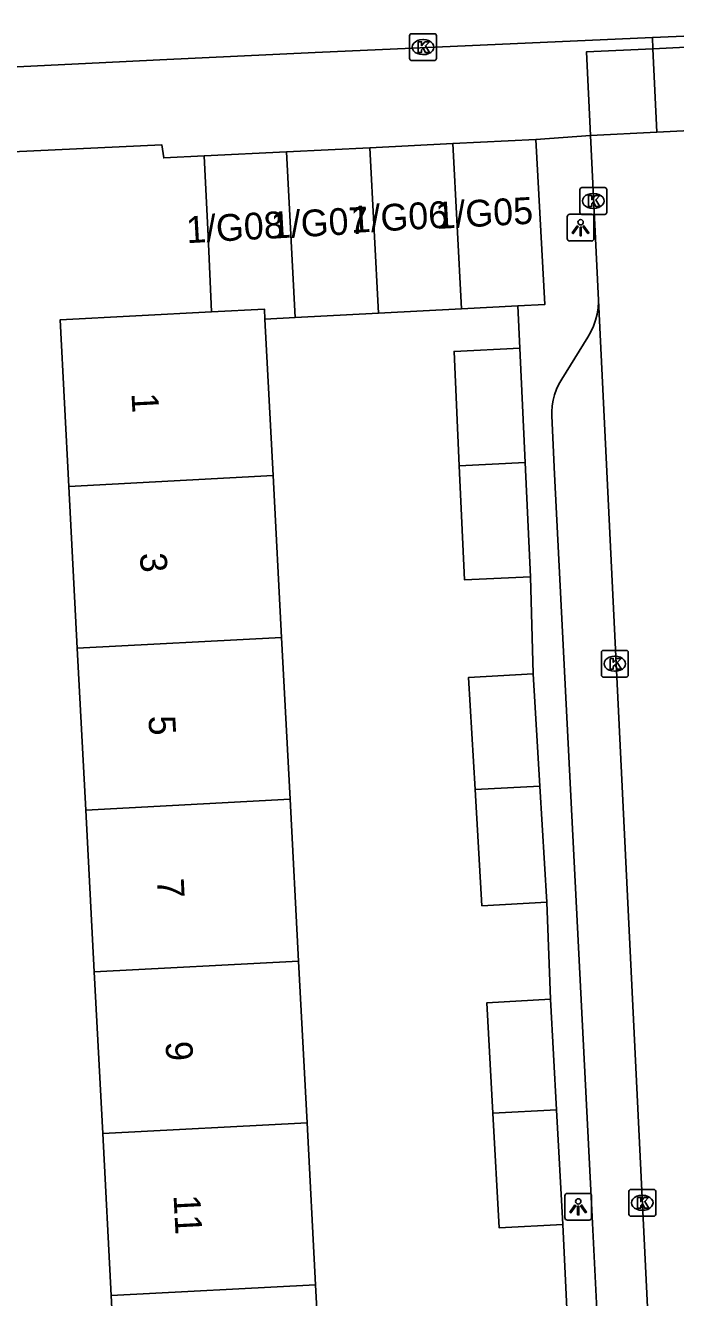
# Model space of a CAD drawing. Extents: x 161084 to 161928, y 385355 to 386522.
# Drawn here: x 161567.76 to 161592.03, y 385703.9 to 385751.4 of the extents above; entities that cross this region are included whole.
import ezdxf

# ---------------------------------------------------------------- set-up
doc = ezdxf.new("R2010")
doc.units = 0
for name, color, linetype in [('IMGEO_Kolk', 7, 'Continuous'), ('IMGEO_Lichtpunt', 7, 'Continuous'), ('IMGEO_Pand', 7, 'Continuous'), ('IMGEO_Pand_nummerreeks', 7, 'Continuous'), ('IMGEO_Rijbaan_lokaal_gesloten', 7, 'Continuous'), ('IMGEO_Rijbaan_lokaal_open', 7, 'Continuous'), ('IMGEO_Voetpad_open', 7, 'Continuous')]:
    doc.layers.add(name, color=color, linetype=linetype)

msp = doc.modelspace()

# ---------------------------------------------------------------- linework, layer by layer
at = {"layer": 'IMGEO_Kolk'}
for p, q in [((161582.103, 385750.162), (161582.103, 385751.014)), ((161582.178, 385751.088), (161583.03, 385751.088)), ((161583.104, 385751.014), (161583.104, 385750.162)), ((161582.591, 385750.868), (161582.616, 385750.868)), ((161583.03, 385750.088), (161582.178, 385750.088)), ((161582.614, 385750.308), (161582.589, 385750.308)), ((161588.462, 385744.417), (161588.462, 385745.269)), ((161588.537, 385745.343), (161589.389, 385745.343)), ((161589.463, 385745.269), (161589.463, 385744.417)), ((161588.95, 385745.123), (161588.975, 385745.123)), ((161589.389, 385744.343), (161588.537, 385744.343)), ((161588.973, 385744.563), (161588.948, 385744.563)), ((161589.265, 385727.139), (161589.265, 385727.991)), ((161589.34, 385728.065), (161590.192, 385728.065)), ((161589.753, 385727.845), (161589.778, 385727.845)), ((161590.266, 385727.991), (161590.266, 385727.139)), ((161589.776, 385727.285), (161589.751, 385727.285)), ((161590.192, 385727.065), (161589.34, 385727.065)), ((161590.29, 385707.012), (161590.29, 385707.864)), ((161590.365, 385707.938), (161591.217, 385707.938)), ((161590.778, 385707.718), (161590.803, 385707.718)), ((161591.291, 385707.864), (161591.291, 385707.012)), ((161591.217, 385706.938), (161590.365, 385706.938)), ((161590.801, 385707.158), (161590.776, 385707.158))]:
    msp.add_line(p, q, dxfattribs=at)
for points in [[(161582.103, 385750.162), (161582.103, 385751.014)], [(161582.178, 385751.088), (161583.03, 385751.088)], [(161583.104, 385751.014), (161583.104, 385750.162)], [(161582.424, 385750.788), (161582.547, 385750.788), (161582.547, 385750.637), (161582.677, 385750.788), (161582.841, 385750.788), (161582.695, 385750.637), (161582.848, 385750.388), (161582.696, 385750.388), (161582.611, 385750.552), (161582.547, 385750.485), (161582.547, 385750.388), (161582.424, 385750.388), (161582.424, 385750.788)], [(161583.03, 385750.088), (161582.178, 385750.088)], [(161588.462, 385744.417), (161588.462, 385745.269)], [(161588.537, 385745.343), (161589.389, 385745.343)], [(161589.463, 385745.269), (161589.463, 385744.417)], [(161588.783, 385745.043), (161588.906, 385745.043), (161588.906, 385744.892), (161589.036, 385745.043), (161589.2, 385745.043), (161589.054, 385744.892), (161589.207, 385744.643), (161589.055, 385744.643), (161588.97, 385744.807), (161588.906, 385744.74), (161588.906, 385744.643), (161588.783, 385744.643), (161588.783, 385745.043)], [(161589.389, 385744.343), (161588.537, 385744.343)], [(161589.265, 385727.139), (161589.265, 385727.991)], [(161589.34, 385728.065), (161590.192, 385728.065)], [(161589.586, 385727.765), (161589.709, 385727.765), (161589.709, 385727.614), (161589.839, 385727.765), (161590.003, 385727.765), (161589.857, 385727.614), (161590.01, 385727.365), (161589.858, 385727.365), (161589.773, 385727.529), (161589.709, 385727.462), (161589.709, 385727.365), (161589.586, 385727.365), (161589.586, 385727.765)], [(161590.266, 385727.991), (161590.266, 385727.139)], [(161590.192, 385727.065), (161589.34, 385727.065)], [(161590.29, 385707.012), (161590.29, 385707.864)], [(161590.365, 385707.938), (161591.217, 385707.938)], [(161591.291, 385707.864), (161591.291, 385707.012)], [(161590.611, 385707.638), (161590.734, 385707.638), (161590.734, 385707.487), (161590.864, 385707.638), (161591.028, 385707.638), (161590.882, 385707.487), (161591.035, 385707.238), (161590.883, 385707.238), (161590.798, 385707.402), (161590.734, 385707.335), (161590.734, 385707.238), (161590.611, 385707.238), (161590.611, 385707.638)], [(161591.217, 385706.938), (161590.365, 385706.938)]]:
    msp.add_lwpolyline(points, dxfattribs=at)
for centre, start, end in [((161582.18, 385751.012), 91.552, 178.448), ((161582.18, 385751.012), 91.552, 178.448), ((161583.028, 385751.012), 1.552, 88.448), ((161583.028, 385751.012), 1.552, 88.448), ((161582.18, 385750.164), 181.552, 268.448), ((161582.18, 385750.164), 181.552, 268.448), ((161583.028, 385750.164), 271.552, 358.448), ((161583.028, 385750.164), 271.552, 358.448), ((161588.539, 385745.267), 91.552, 178.448), ((161588.539, 385745.267), 91.552, 178.448), ((161589.387, 385745.267), 1.552, 88.448), ((161589.387, 385745.267), 1.552, 88.448), ((161588.539, 385744.419), 181.552, 268.448), ((161588.539, 385744.419), 181.552, 268.448), ((161589.387, 385744.419), 271.552, 358.448), ((161589.387, 385744.419), 271.552, 358.448), ((161589.342, 385727.989), 91.552, 178.448), ((161589.342, 385727.989), 91.552, 178.448), ((161590.19, 385727.989), 1.552, 88.448), ((161590.19, 385727.989), 1.552, 88.448), ((161589.342, 385727.141), 181.552, 268.448), ((161589.342, 385727.141), 181.552, 268.448), ((161590.19, 385727.141), 271.552, 358.448), ((161590.19, 385727.141), 271.552, 358.448), ((161590.367, 385707.862), 91.552, 178.448), ((161590.367, 385707.862), 91.552, 178.448), ((161591.215, 385707.862), 1.552, 88.448), ((161591.215, 385707.862), 1.552, 88.448), ((161590.367, 385707.014), 181.552, 268.448), ((161590.367, 385707.014), 181.552, 268.448), ((161591.215, 385707.014), 271.552, 358.448), ((161591.215, 385707.014), 271.552, 358.448)]:
    msp.add_arc(centre, 0.0765, start, end, dxfattribs=at)
for centre, major_axis, ratio, start_param, end_param in [((161582.59, 385750.588), (-0.387, 0.002), 0.722429, 4.712389, 7.853982), ((161582.615, 385750.588), (-0.39, 0.002), 0.717154, 1.570796, 4.712389), ((161588.949, 385744.843), (-0.387, 0.002), 0.722429, 4.712389, 7.853982), ((161588.974, 385744.843), (-0.39, 0.002), 0.717154, 1.570796, 4.712389), ((161589.752, 385727.565), (-0.387, 0.002), 0.722429, 4.712389, 7.853982), ((161589.777, 385727.565), (-0.39, 0.002), 0.717154, 1.570796, 4.712389), ((161590.777, 385707.438), (-0.387, 0.002), 0.722429, 4.712389, 7.853982), ((161590.802, 385707.438), (-0.39, 0.002), 0.717154, 1.570796, 4.712389)]:
    msp.add_ellipse(centre, major_axis=major_axis, ratio=ratio, start_param=start_param, end_param=end_param, dxfattribs=at)
at = {"layer": 'IMGEO_Lichtpunt'}
for p, q in [((161587.99, 385744.25), (161587.99, 385743.443)), ((161587.99, 385744.25), (161587.99, 385743.443)), ((161588.892, 385744.345), (161588.084, 385744.345)), ((161588.892, 385744.345), (161588.084, 385744.345)), ((161588.986, 385743.443), (161588.986, 385744.25)), ((161588.986, 385743.443), (161588.986, 385744.25)), ((161588.084, 385743.349), (161588.892, 385743.349)), ((161588.084, 385743.349), (161588.892, 385743.349)), ((161587.901, 385707.694), (161587.901, 385706.887)), ((161587.901, 385707.694), (161587.901, 385706.887)), ((161588.803, 385707.789), (161587.995, 385707.789)), ((161588.803, 385707.789), (161587.995, 385707.789)), ((161588.897, 385706.887), (161588.897, 385707.694)), ((161588.897, 385706.887), (161588.897, 385707.694)), ((161587.995, 385706.793), (161588.803, 385706.793)), ((161587.995, 385706.793), (161588.803, 385706.793))]:
    msp.add_line(p, q, dxfattribs=at)
for points in [[(161588.364, 385743.914), (161588.403, 385743.886), (161588.215, 385743.624), (161588.177, 385743.651), (161588.364, 385743.914)], [(161588.466, 385743.866), (161588.513, 385743.866), (161588.513, 385743.544), (161588.466, 385743.544), (161588.466, 385743.866)], [(161588.576, 385743.886), (161588.614, 385743.913), (161588.801, 385743.651), (161588.762, 385743.623), (161588.576, 385743.886)], [(161588.275, 385707.358), (161588.314, 385707.33), (161588.126, 385707.068), (161588.088, 385707.095), (161588.275, 385707.358)], [(161588.377, 385707.31), (161588.424, 385707.31), (161588.424, 385706.988), (161588.377, 385706.988), (161588.377, 385707.31)], [(161588.487, 385707.33), (161588.525, 385707.357), (161588.712, 385707.095), (161588.673, 385707.067), (161588.487, 385707.33)]]:
    msp.add_lwpolyline(points, dxfattribs=at)
for centre in [(161588.489, 385744.048), (161588.4, 385707.492)]:
    msp.add_circle(centre, 0.0994, dxfattribs=at)
for centre, start, end in [((161588.084, 385744.25), 90, 180), ((161588.084, 385744.25), 90, 180), ((161588.892, 385744.25), 0, 90), ((161588.892, 385744.25), 0, 90), ((161588.084, 385743.443), 180, 270), ((161588.084, 385743.443), 180, 270), ((161588.892, 385743.443), 270, 0), ((161588.892, 385743.443), 270, 360), ((161587.995, 385707.694), 90, 180), ((161587.995, 385707.694), 90, 180), ((161588.803, 385707.694), 0, 90), ((161588.803, 385707.694), 0, 90), ((161587.995, 385706.887), 180, 270), ((161587.995, 385706.887), 180, 270), ((161588.803, 385706.887), 270, 0), ((161588.803, 385706.887), 270, 360)]:
    msp.add_arc(centre, 0.0946, start, end, dxfattribs=at)
at = {"layer": 'IMGEO_Pand'}
for points in [[(161586.82, 385747.134), (161583.721, 385746.983)], [(161586.82, 385747.134), (161587.158, 385740.979), (161586.144, 385740.926)], [(161577.511, 385746.68), (161574.434, 385746.53)], [(161580.616, 385746.832), (161577.511, 385746.68)], [(161577.511, 385746.68), (161577.835, 385740.491)], [(161583.721, 385746.983), (161580.616, 385746.832)], [(161580.94, 385740.654), (161580.616, 385746.832)], [(161584.044, 385740.816), (161583.721, 385746.983)], [(161574.711, 385740.701), (161574.58, 385743.534), (161574.434, 385746.53)], [(161586.144, 385740.926), (161584.044, 385740.816)], [(161569.376, 385734.187), (161569.05, 385740.404), (161574.711, 385740.701)], [(161574.711, 385740.701), (161576.682, 385740.804), (161576.702, 385740.432)], [(161577.835, 385740.491), (161576.702, 385740.432)], [(161576.702, 385740.432), (161577.008, 385734.588)], [(161580.94, 385740.654), (161577.835, 385740.491)], [(161584.044, 385740.816), (161580.94, 385740.654)], [(161583.958, 385734.953), (161583.761, 385739.229), (161586.22, 385739.343)], [(161586.22, 385739.343), (161586.416, 385735.082)], [(161586.416, 385735.082), (161583.958, 385734.953)], [(161586.613, 385730.811), (161584.154, 385730.698), (161583.958, 385734.953)], [(161586.416, 385735.082), (161586.613, 385730.811)], [(161569.376, 385734.187), (161577.008, 385734.588)], [(161577.008, 385734.588), (161577.325, 385728.546)], [(161569.693, 385728.145), (161569.376, 385734.187)], [(161577.325, 385728.546), (161569.693, 385728.145)], [(161570.009, 385722.104), (161569.693, 385728.145)], [(161577.325, 385728.546), (161577.641, 385722.505)], [(161584.549, 385722.868), (161584.303, 385727.052), (161586.721, 385727.194)], [(161586.721, 385727.194), (161586.968, 385722.995)], [(161584.549, 385722.868), (161586.968, 385722.995)], [(161587.223, 385718.669), (161584.805, 385718.527), (161584.549, 385722.868)], [(161586.968, 385722.995), (161587.223, 385718.669)], [(161570.009, 385722.104), (161577.641, 385722.505)], [(161577.641, 385722.505), (161577.958, 385716.463)], [(161570.326, 385716.062), (161570.009, 385722.104)], [(161577.958, 385716.463), (161570.326, 385716.062)], [(161577.958, 385716.463), (161578.274, 385710.422)], [(161570.642, 385710.021), (161570.326, 385716.062)], [(161585.212, 385710.787), (161584.985, 385714.905), (161587.366, 385715.036)], [(161587.366, 385715.036), (161587.593, 385710.912)], [(161585.212, 385710.787), (161587.593, 385710.912)], [(161587.828, 385706.631), (161585.448, 385706.5), (161585.212, 385710.787)], [(161587.593, 385710.912), (161587.828, 385706.631)], [(161570.642, 385710.021), (161578.274, 385710.422)], [(161578.274, 385710.422), (161578.591, 385704.38)], [(161570.959, 385703.979), (161570.642, 385710.021)], [(161578.591, 385704.38), (161570.959, 385703.979)], [(161578.591, 385704.38), (161578.908, 385698.338)], [(161571.276, 385697.937), (161570.959, 385703.979)]]:
    msp.add_lwpolyline(points, dxfattribs=at)
at = {"layer": 'IMGEO_Rijbaan_lokaal_gesloten'}
for points in [[(161619.016, 385750.54), (161609.353, 385751.12), (161602.563, 385751.397), (161597.915, 385751.237), (161591.171, 385750.942)], [(161591.171, 385750.942), (161578.574, 385750.39), (161572.774, 385750.11), (161570.507, 385750), (161566.659, 385749.814), (161543.029, 385748.648), (161524.82, 385747.75)]]:
    msp.add_lwpolyline(points, dxfattribs=at)
at = {"layer": 'IMGEO_Rijbaan_lokaal_open'}
for points in [[(161588.858, 385747.286), (161591.339, 385747.41)], [(161589.157, 385741.137), (161588.858, 385747.286)], [(161591.339, 385747.41), (161593.819, 385747.534)], [(161589.157, 385741.137), (161591.522, 385692.541)]]:
    msp.add_lwpolyline(points, dxfattribs=at)
at = {"layer": 'IMGEO_Voetpad_open'}
for points in [[(161591.171, 385750.942), (161591.191, 385750.529)], [(161588.858, 385747.286), (161588.711, 385750.412), (161591.191, 385750.529)], [(161591.191, 385750.529), (161593.672, 385750.646), (161593.819, 385747.534)], [(161591.191, 385750.529), (161591.339, 385747.41)], [(161588.858, 385747.286), (161586.82, 385747.134)], [(161574.434, 385746.53), (161572.923, 385746.451), (161572.848, 385746.941), (161560.356, 385746.351)], [(161586.22, 385739.343), (161586.144, 385740.926)], [(161589.449, 385696.226), (161588.938, 385706.681), (161587.513, 385734.64), (161587.419, 385736.817), (161587.417, 385736.975), (161587.432, 385737.189), (161587.465, 385737.401), (161587.517, 385737.609), (161587.588, 385737.812), (161587.676, 385738.007), (161587.782, 385738.194), (161588.761, 385739.758), (161588.875, 385739.961), (161588.971, 385740.173), (161589.048, 385740.392), (161589.105, 385740.618), (161589.141, 385740.848), (161589.156, 385741.08), (161589.157, 385741.137)], [(161586.721, 385727.194), (161586.613, 385730.811)], [(161587.366, 385715.036), (161587.223, 385718.669)], [(161588.001, 385702.965), (161587.828, 385706.631)]]:
    msp.add_lwpolyline(points, dxfattribs=at)

# ---------------------------------------------------------------- texts
at = {"layer": 'IMGEO_Pand_nummerreeks'}
for s, rotation, p in [('1/G06', 3.1914, (161579.929, 385743.648)), ('1/G05', 3.1914, (161583.098, 385743.797)), ('1/G08', 3.1914, (161573.786, 385743.265)), ('1/G07', 3.1914, (161576.952, 385743.435)), ('1', 273.0001, (161571.717, 385737.657)), ('3', 273.0001, (161572.03, 385731.69)), ('5', 273.0001, (161572.349, 385725.61)), ('7', 273.0001, (161572.667, 385719.53)), ('9', 273.0001, (161572.986, 385713.45)), ('11', 273.0001, (161573.287, 385707.716))]:
    msp.add_text(s, height=1, rotation=rotation, dxfattribs=at).set_placement(p)

doc.saveas('drawing.dxf')
